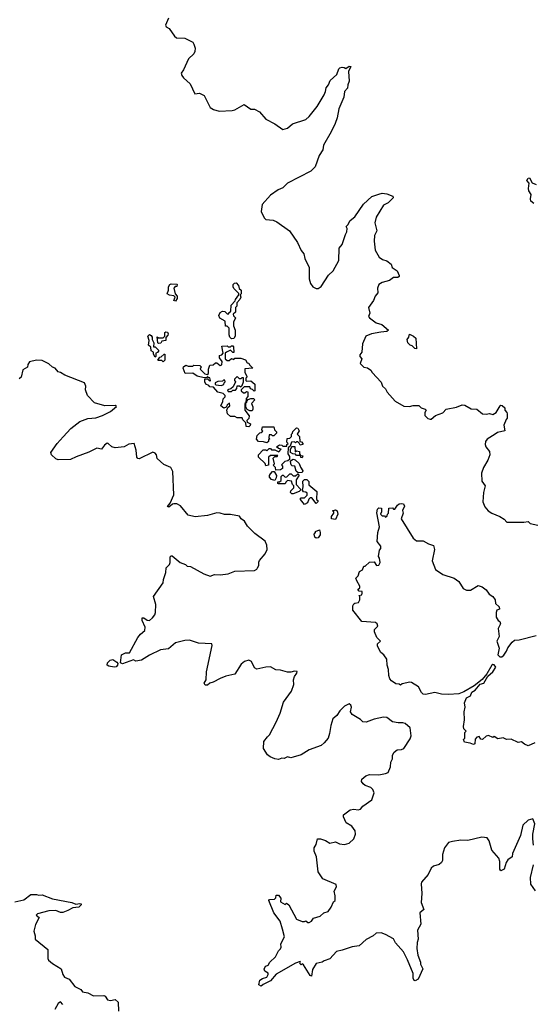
# Model space of a CAD drawing. Extents: x 2293139 to 2515392, y 824115 to 1006937.
# Tile 338 of 417: x 2438878 to 2443379, y 870405 to 879024. Entities that reach past the tile are written whole.
import ezdxf

# ---------------------------------------------------------------- set-up
doc = ezdxf.new("R2010")
doc.units = 0

msp = doc.modelspace()

# ---------------------------------------------------------------- linework, layer by layer
at = {"layer": '0CON10XD'}
for points in [[(2440182.2, 879037.8), (2440156.2, 878975), (2440162.3, 878962.3), (2440187, 878947), (2440235, 878880), (2440252.5, 878865), (2440325, 878862), (2440395, 878827.5), (2440405, 878810), (2440416.2, 878775), (2440413.3, 878745), (2440403.9, 878726.1), (2440357.7, 878682.3), (2440314.2, 878585.8), (2440293.3, 878555), (2440298.8, 878535), (2440314.4, 878514.4), (2440372.4, 878462.4), (2440414.1, 878374.1), (2440455, 878380), (2440495, 878360), (2440546.7, 878255), (2440577, 878237), (2440625, 878222.5), (2440740.8, 878229.2), (2440765, 878234), (2440845, 878280.8), (2440905, 878242), (2440935, 878240), (2440978.8, 878218.8), (2441035, 878153.8), (2441115, 878113.3), (2441185, 878064), (2441225, 878073.3), (2441268, 878112), (2441385, 878151.4), (2441415, 878176), (2441485, 878264), (2441545.7, 878365), (2441559.2, 878395), (2441562.7, 878427.3), (2441583.8, 878455), (2441598.3, 878491.7), (2441657.1, 878545), (2441675.7, 878594.3), (2441685, 878603.8), (2441705, 878609.2), (2441722.5, 878605), (2441735, 878597.5), (2441765, 878616.7), (2441780, 878615), (2441759.3, 878570.7), (2441766, 878485), (2441752.5, 878455), (2441750, 878425), (2441724, 878395), (2441718.1, 878345), (2441675.8, 878245), (2441660.6, 878165), (2441641.4, 878115), (2441608, 878042), (2441541.2, 877925), (2441533.8, 877885), (2441503.8, 877835), (2441466.7, 877735), (2441430.7, 877699.3), (2441225, 877593.8), (2441185, 877551.9), (2441144.6, 877535.4), (2441075, 877487.5), (2441004.3, 877405), (2440994.1, 877344.1), (2441019.7, 877289.7), (2441035, 877276.2), (2441099.7, 877269.7), (2441131.2, 877255), (2441243.3, 877175), (2441313.3, 877075), (2441346.2, 877005), (2441367.5, 876975), (2441375.6, 876935), (2441415.8, 876855), (2441415.8, 876755), (2441427.5, 876715), (2441446.7, 876685), (2441475, 876670), (2441495, 876670), (2441520.5, 876689.5), (2441583.3, 876786.7), (2441624, 876825), (2441674.2, 876915), (2441677.3, 877022.7), (2441705, 877057.5), (2441732, 877145), (2441744.1, 877165.9), (2441748.8, 877195), (2441740, 877215), (2441755, 877227.5), (2441774.4, 877265.6), (2441815, 877298.8), (2441890.5, 877409.5), (2441965, 877476.2), (2442025, 877498), (2442055, 877506.2), (2442095, 877500), (2442148.3, 877478.3), (2442150, 877465), (2442108.3, 877421.7), (2442065, 877400), (2442002, 877295), (2441991.2, 877245), (2442006.4, 877176.4), (2441988.8, 877135), (2441984.2, 877085), (2441993.3, 877006.7), (2442027.5, 876945), (2442056.1, 876926.1), (2442095, 876913.3), (2442133.3, 876885), (2442142.5, 876855), (2442185, 876826.7), (2442203.3, 876785), (2442202.5, 876775), (2442193.3, 876766.7), (2442155, 876766.2), (2442117.7, 876742.3), (2442055, 876724.2), (2442026.2, 876705), (2442014.2, 876675), (2442017.7, 876632.3), (2441993.8, 876605), (2441978, 876565), (2441934.2, 876505), (2441945.8, 876455), (2441936.2, 876425), (2441943.8, 876415), (2442001.7, 876371.7), (2442052.5, 876355), (2442110, 876305), (2442096.4, 876293.6), (2442042, 876288), (2441960, 876275), (2441912.5, 876255), (2441883, 876187), (2441876.4, 876113.6), (2441858.3, 876091.7), (2441860, 876075), (2441877.5, 876055), (2441862.5, 876015), (2441895, 875982.5), (2441925, 875977.5), (2441956.4, 875956.4), (2441967.5, 875935), (2442045, 875850), (2442057, 875817), (2442083, 875793), (2442097.5, 875765), (2442167.5, 875685), (2442245, 875640), (2442295, 875636.7), (2442327, 875647), (2442376.1, 875646.1), (2442396.4, 875626.4), (2442430, 875615), (2442440, 875605), (2442427.5, 875585), (2442428.3, 875558.3), (2442455, 875532.5), (2442475, 875526.7), (2442485, 875527.5), (2442521.7, 875558.3), (2442585, 875583.8), (2442615, 875616.2), (2442705, 875632), (2442755, 875653.8), (2442779.5, 875649.5), (2442835, 875617.5), (2442885, 875613.3), (2442935, 875573.3), (2442965, 875570), (2442995, 875576.7), (2443025, 875567.5), (2443052.5, 875585), (2443087.5, 875645), (2443095, 875650), (2443107, 875647), (2443130, 875625), (2443130, 875605), (2443147, 875587), (2443150, 875575), (2443150, 875535), (2443140, 875525), (2443120, 875475), (2443130, 875425), (2443065, 875410), (2443043.9, 875396.1)], [(2443382.5, 877415), (2443357.5, 877435), (2443353.3, 877455), (2443360, 877495), (2443341.2, 877525), (2443336.7, 877545), (2443341.7, 877591.7), (2443323.3, 877615), (2443335, 877637.5), (2443345, 877640), (2443370, 877595), (2443405, 877580)], [(2440245, 876560), (2440230, 876565), (2440240, 876595), (2440228.3, 876608.3), (2440192.5, 876612.5), (2440170, 876625), (2440182.5, 876655), (2440183, 876687), (2440193.6, 876706.4), (2440205, 876712.5), (2440255, 876710), (2440257.5, 876705), (2440255, 876690), (2440241.7, 876688.3), (2440230, 876675), (2440240, 876625), (2440257.5, 876605), (2440257.5, 876582.5), (2440245, 876560)], [(2440735, 876230), (2440720, 876245), (2440712.5, 876265), (2440712.5, 876325), (2440695, 876340), (2440681.7, 876341.7), (2440677.5, 876385), (2440631.7, 876411.7), (2440622.5, 876435), (2440635, 876460), (2440655, 876472.5), (2440675, 876470), (2440695, 876450), (2440710, 876450), (2440711.7, 876458.3), (2440728.3, 876471.7), (2440730, 876525), (2440767.5, 876562.5), (2440770, 876575), (2440800, 876615), (2440798.3, 876628.3), (2440755, 876670), (2440747.5, 876685), (2440750, 876705), (2440761.7, 876718.3), (2440775, 876720), (2440797, 876697), (2440801.7, 876671.7), (2440820, 876655), (2440820, 876625), (2440810, 876615), (2440816.7, 876595), (2440806.7, 876573.3), (2440780, 876545), (2440780, 876515), (2440770, 876505), (2440770, 876465), (2440750, 876445), (2440751.7, 876431.7), (2440770, 876415), (2440752.5, 876375), (2440752.5, 876345), (2440767.5, 876305), (2440766.7, 876255), (2440755, 876232.5), (2440735, 876230)], [(2440065, 876070), (2440050, 876095), (2440050, 876115), (2440030, 876125), (2440028.3, 876158.3), (2440007.5, 876175), (2440012.5, 876215), (2440000, 876255), (2440015, 876267.5), (2440030, 876260), (2440040, 876245), (2440040, 876225), (2440052.5, 876195), (2440051.7, 876161.7), (2440065, 876160), (2440097.5, 876127.5), (2440085, 876110), (2440070, 876105), (2440070, 876075), (2440065, 876070)], [(2440095, 876190), (2440090, 876195), (2440081.7, 876248.3), (2440095, 876240), (2440135, 876240), (2440150, 876255), (2440150, 876285), (2440158.3, 876291.7), (2440175, 876290), (2440180, 876275), (2440177, 876263), (2440158.3, 876241.7), (2440157.5, 876215), (2440125, 876210), (2440115, 876192.5), (2440095, 876190)], [(2442355, 876142.5), (2442340, 876145), (2442318.3, 876168.3), (2442300, 876175), (2442280, 876195), (2442272.5, 876225), (2442287.5, 876245), (2442295, 876270), (2442330, 876255), (2442350, 876235), (2442355, 876142.5)], [(2440885, 875460), (2440861.7, 875461.7), (2440860, 875495), (2440835, 875520), (2440828.3, 875538.3), (2440785, 875540), (2440765, 875550), (2440725, 875550), (2440700, 875575), (2440692.5, 875605), (2440701.7, 875628.3), (2440720, 875645), (2440717.5, 875667.5), (2440695, 875650), (2440688.3, 875631.7), (2440667, 875623), (2440640, 875645), (2440657, 875683), (2440660, 875705), (2440678.3, 875721.7), (2440680, 875735), (2440661.7, 875751.7), (2440615, 875762.5), (2440577, 875807), (2440545, 875810), (2440535, 875822.5), (2440510, 875835), (2440500, 875855), (2440501.7, 875878.3), (2440525, 875880), (2440545, 875860), (2440550, 875865), (2440545, 875890), (2440535, 875890), (2440525, 875900), (2440515, 875890), (2440495, 875890), (2440433.6, 875903.6), (2440395, 875930), (2440328.3, 875928.3), (2440310, 875975), (2440313.6, 875986.4), (2440335, 876000), (2440355, 875990), (2440395, 875992.5), (2440405, 876000), (2440456.4, 875996.4), (2440470, 875985), (2440460, 875965), (2440500, 875925), (2440521.7, 875918.3), (2440531.7, 875928.3), (2440533.3, 875965), (2440545, 876000), (2440575, 876002.5), (2440595, 876020), (2440605, 876020), (2440635, 875997.5), (2440648.3, 876001.7), (2440651.7, 876031.7), (2440630, 876065), (2440630, 876085), (2440648.3, 876091.7), (2440660, 876105), (2440650, 876165), (2440695, 876170), (2440705, 876160), (2440725, 876160), (2440735, 876170), (2440745, 876170), (2440751.7, 876161.7), (2440755, 876110), (2440745, 876110), (2440725, 876130), (2440690, 876115), (2440680, 876105), (2440680, 876055), (2440695, 876040), (2440715, 876040), (2440735, 876057.5), (2440755, 876050), (2440765, 876060), (2440815, 876062.5), (2440857, 876047), (2440871.7, 876021.7), (2440886.4, 876016.4), (2440891.7, 876001.7), (2440920, 875975), (2440851.7, 875968.3), (2440850, 875935), (2440870, 875905), (2440870, 875895), (2440860, 875885), (2440860, 875865), (2440865, 875860), (2440905, 875862.5), (2440940, 875835), (2440940, 875775), (2440931.7, 875771.7), (2440918.3, 875788.3), (2440901.7, 875791.7), (2440895, 875810), (2440845, 875810), (2440820, 875785), (2440820, 875775), (2440838.3, 875758.3), (2440851.7, 875758.3), (2440865, 875770), (2440877, 875767), (2440877.5, 875725), (2440863, 875707), (2440860, 875670), (2440870, 875675), (2440870, 875685), (2440881.7, 875698.3), (2440903, 875707), (2440927, 875707), (2440940, 875695), (2440910, 875665), (2440922.5, 875635), (2440922.5, 875615), (2440915, 875600), (2440895, 875600), (2440871.7, 875611.7), (2440860, 875635), (2440860, 875670), (2440850, 875665), (2440850, 875605), (2440890, 875555), (2440887, 875533), (2440870, 875515), (2440871.7, 875501.7), (2440900, 875485), (2440898.3, 875471.7), (2440885, 875460)], [(2440135, 876030), (2440125, 876040), (2440095, 876040), (2440090, 876045), (2440105, 876070), (2440118.3, 876071.7), (2440145, 876097.5), (2440150, 876095), (2440150, 876045), (2440135, 876030)], [(2441182.5, 871062.5), (2441162, 871132), (2441104, 871205), (2441062.5, 871315), (2441068.3, 871321.7), (2441110, 871325), (2441121.7, 871338.3), (2441125, 871360), (2441145, 871360), (2441167.5, 871335), (2441165, 871302.5), (2441205, 871280), (2441215, 871290), (2441237.5, 871275), (2441305, 871151.2), (2441355, 871130), (2441375, 871130), (2441387, 871137), (2441402.5, 871122.5), (2441415, 871120), (2441435, 871133.3), (2441451.7, 871158.3), (2441512.7, 871177.3), (2441543.3, 871205), (2441581.3, 871218.7), (2441607.1, 871255), (2441626.7, 871303.3), (2441642.5, 871315), (2441643.8, 871355), (2441634.2, 871395), (2441655.7, 871434.3), (2441651.2, 871455), (2441535, 871504.4), (2441492.5, 871565), (2441480.6, 871695), (2441460, 871745), (2441458.8, 871775), (2441476.7, 871805), (2441487, 871853), (2441513.9, 871853.9), (2441558.1, 871838.1), (2441595, 871816.7), (2441645, 871828.6), (2441680.5, 871810.5), (2441725, 871804.4), (2441765, 871816), (2441805, 871853.8), (2441821.4, 871895), (2441819.2, 871925), (2441788, 871965), (2441740, 871995), (2441716.2, 872045), (2441716.1, 872063.9), (2441775, 872108.8), (2441805, 872114), (2441845, 872107.5), (2441865, 872113.3), (2441885, 872140), (2441963.3, 872195), (2441984.3, 872255), (2441972, 872285), (2441955, 872303.8), (2441905, 872321.2), (2441888.8, 872335), (2441873.8, 872355), (2441876.2, 872375), (2441912.5, 872405), (2441945, 872418), (2442025, 872412.9), (2442084.2, 872424.2), (2442108.6, 872435), (2442127.5, 872485), (2442129.2, 872525), (2442146, 872555), (2442146, 872585), (2442159.1, 872610.9), (2442185, 872632), (2442225, 872634.2), (2442243.3, 872645), (2442300.7, 872729.3), (2442308.8, 872755), (2442298.8, 872825), (2442255, 872862.5), (2442235, 872870), (2442195, 872868), (2442145, 872876.7), (2442096.4, 872916.4), (2442065, 872918.8), (2441985, 872900), (2441915, 872873.8), (2441885, 872877.5), (2441865, 872897.5), (2441790.7, 872940.7), (2441777.5, 872965), (2441786.4, 873006.4), (2441780, 873025), (2441765, 873036.7), (2441723.3, 873015), (2441683.8, 872975), (2441657.5, 872932.5), (2441623.3, 872905), (2441603.8, 872845), (2441593.3, 872775), (2441580, 872735), (2441545.7, 872694.3), (2441519.1, 872670.9), (2441415, 872632.9), (2441345, 872590), (2441275, 872567.5), (2441255, 872563.3), (2441225, 872570), (2441195, 872557.5), (2441175, 872560), (2441145, 872546.7), (2441113, 872553), (2441072.3, 872572.3), (2441049.5, 872589.5), (2441013.8, 872645), (2441017.5, 872705), (2441050, 872745), (2441066.7, 872765), (2441126, 872875), (2441162, 872955), (2441190.9, 873049.1), (2441261.2, 873145), (2441280, 873205), (2441276.7, 873245), (2441286.4, 873273.6), (2441307.5, 873305), (2441308.3, 873318.3), (2441285, 873322.5), (2441255, 873313.3), (2441223.6, 873313.6), (2441165, 873330), (2441123, 873333), (2441075, 873360), (2441035, 873356.7), (2440955, 873337.5), (2440935, 873350), (2440910, 873405), (2440885, 873416.7), (2440847.5, 873405), (2440818.8, 873381.2), (2440765, 873293.8), (2440685, 873278), (2440635, 873258), (2440575, 873223.8), (2440545, 873217.5), (2440525, 873200), (2440505, 873200), (2440495.7, 873215), (2440513.3, 873245), (2440514, 873315), (2440566.2, 873545), (2440560.7, 873560.7), (2440445, 873566.7), (2440365, 873593.8), (2440325, 873590), (2440245, 873570), (2440183.6, 873516.4), (2440112.3, 873507.7), (2440015, 873460), (2439945, 873417.5), (2439895, 873410), (2439875, 873420), (2439780, 873385), (2439762.9, 873392.9), (2439771.2, 873465), (2439805, 873480.8), (2439839.5, 873480.5), (2439914, 873615), (2439935.8, 873644.2), (2439973.9, 873676.1), (2439978, 873705), (2439950.9, 873765), (2439952.2, 873787.8), (2439965, 873788), (2439995, 873767.1), (2440015, 873764), (2440043.2, 873786.8), (2440062, 873815), (2440068.8, 873835), (2440072.5, 873905), (2440050, 873975), (2440136.7, 874095), (2440137.5, 874125), (2440160, 874185), (2440162.5, 874225), (2440190, 874255), (2440196.7, 874273.3), (2440198.3, 874321.7), (2440205, 874330), (2440215, 874330), (2440285, 874272.5), (2440330, 874255), (2440345, 874240), (2440375, 874237.5), (2440492.3, 874172.3), (2440546.4, 874153.6), (2440585, 874166.7), (2440636.2, 874163.8), (2440705, 874172.5), (2440763.9, 874196.1), (2440935, 874203.8), (2440955, 874213.3), (2440963.6, 874226.4), (2440972.5, 874245), (2440972.5, 874275), (2440979.3, 874290.7), (2441030.7, 874349.3), (2441046.7, 874385), (2441043, 874423), (2441029.3, 874459.3), (2440937.5, 874525), (2440875, 874590), (2440847.5, 874635), (2440820, 874655), (2440805, 874677.5), (2440725, 874692.5), (2440672, 874692), (2440634.6, 874704.6), (2440605, 874707.1), (2440525, 874684.5), (2440415, 874671.5), (2440355, 874687.5), (2440287.8, 874767.8), (2440256.7, 874785), (2440230, 874785), (2440216, 874784), (2440185, 874756.7), (2440173.8, 874763.8), (2440196.7, 874793.3), (2440228.2, 874865), (2440220, 875070), (2440202.7, 875102.7), (2440141.4, 875131.4), (2440082.3, 875182.3), (2440076.2, 875215), (2440065, 875230), (2440045, 875237.5), (2439925, 875178.8), (2439913.6, 875183.6), (2439905.9, 875195.9), (2439900, 875255), (2439880, 875315), (2439835, 875307.5), (2439795, 875284), (2439715, 875277.1), (2439685, 875286), (2439655, 875313.8), (2439645, 875316), (2439620.3, 875299.7), (2439595, 875263.3), (2439555, 875273.8), (2439485, 875238), (2439372.7, 875197.3), (2439325, 875173.3), (2439215, 875172.5), (2439195, 875180), (2439156.7, 875215), (2439150, 875235), (2439206.7, 875315), (2439258.3, 875371.7), (2439326.7, 875445), (2439405, 875506.2), (2439475, 875532), (2439545, 875539.4), (2439605, 875558.6), (2439675, 875594.3), (2439727.5, 875637.5), (2439715, 875647.5), (2439625, 875643.3), (2439535, 875670), (2439472.5, 875735), (2439453.6, 875783.6), (2439457.5, 875815), (2439446.4, 875846.4), (2439275, 875912.5), (2439236.7, 875936.7), (2439215, 875942.5), (2439190, 875975), (2439165, 875982.5), (2439135, 876012.5), (2439075, 876040), (2439025, 876042.5), (2438965, 876030), (2438950, 876005), (2438946.7, 875983.3), (2438905, 875960), (2438890, 875895), (2438875, 875880)], [(2440735, 875770), (2440745, 875780), (2440768.3, 875781.7), (2440780, 875795), (2440785, 875820), (2440805, 875820), (2440815, 875810), (2440828.3, 875821.7), (2440840, 875855), (2440838.3, 875888.3), (2440825, 875890), (2440815, 875880), (2440805, 875880), (2440785, 875900), (2440761.7, 875878.3), (2440760, 875865), (2440770, 875855), (2440748.3, 875811.7), (2440728.3, 875791.7), (2440700, 875785), (2440705, 875770), (2440735, 875770)], [(2440645, 875822.5), (2440668.3, 875831.7), (2440670, 875845), (2440680, 875855), (2440675, 875870), (2440665, 875870), (2440655, 875860), (2440615, 875857.5), (2440590, 875845), (2440590, 875835), (2440598.3, 875828.3), (2440645, 875822.5)], [(2441045, 875320), (2441015, 875330), (2440971.7, 875331.7), (2440952.5, 875352.5), (2440960, 875385), (2440981.7, 875408.3), (2440995, 875410), (2441008.3, 875421.7), (2441000, 875435), (2441005, 875460), (2441105, 875460), (2441110, 875435), (2441130, 875415), (2441130, 875405), (2441105, 875380), (2441095, 875380), (2441085, 875390), (2441065, 875390), (2441062.5, 875365), (2441070, 875355), (2441060, 875345), (2441058.3, 875331.7), (2441045, 875320)], [(2441121.7, 875081.7), (2441120, 875105), (2441100, 875125), (2441110, 875135), (2441100, 875185), (2441115, 875200), (2441135, 875200), (2441140, 875210), (2441075, 875210), (2441060, 875195), (2441060, 875125), (2441035, 875120), (2441028.3, 875138.3), (2440970, 875195), (2440970, 875215), (2441011.7, 875258.3), (2441035, 875260), (2441045, 875250), (2441065, 875270), (2441075, 875270), (2441085, 875260), (2441115, 875260), (2441148.3, 875241.7), (2441170, 875265), (2441145, 875270), (2441130, 875285), (2441155, 875302.5), (2441175, 875300), (2441185, 875290), (2441218.3, 875291.7), (2441220, 875305), (2441230, 875315), (2441220, 875325), (2441221.7, 875358.3), (2441245, 875360), (2441260, 875375), (2441260, 875395), (2441270, 875405), (2441271.7, 875418.3), (2441305, 875450), (2441315, 875447.5), (2441327.5, 875425), (2441310, 875395), (2441330, 875375), (2441331.7, 875331.7), (2441348.3, 875328.3), (2441360, 875315), (2441360, 875305), (2441335, 875300), (2441328.3, 875318.3), (2441315, 875330), (2441305, 875330), (2441295, 875320), (2441285, 875330), (2441260, 875325), (2441248.3, 875291.7), (2441230, 875275), (2441227.5, 875225), (2441241.7, 875201.7), (2441242.5, 875175), (2441227, 875163), (2441203, 875157), (2441171.7, 875128.3), (2441180, 875115), (2441180, 875095), (2441165, 875082.5), (2441121.7, 875081.7)], [(2443043.9, 875396.1), (2442975, 875353.3), (2442959.5, 875330.5), (2442956.2, 875305), (2442962, 875285), (2442994, 875245), (2442997.5, 875215), (2442981.2, 875168.8), (2442943.8, 875105), (2442926.2, 875055), (2442928, 874985), (2442955.8, 874945), (2442942, 874885), (2442936.7, 874805), (2442955, 874760), (2442983.9, 874723.9), (2443015, 874703.3), (2443086.1, 874676.1), (2443125, 874652.5), (2443146.7, 874626.7), (2443295, 874624.2), (2443335, 874630), (2443352.5, 874615), (2443419.5, 874599.5)], [(2441355, 875190), (2441341.7, 875191.7), (2441340, 875210), (2441305, 875210), (2441295, 875220), (2441272.5, 875222.5), (2441250, 875235), (2441250, 875265), (2441260, 875275), (2441261.7, 875288.3), (2441288.3, 875288.3), (2441291.7, 875241.7), (2441305, 875250), (2441330, 875245), (2441330, 875225), (2441340, 875210), (2441360, 875205), (2441355, 875190)], [(2441318.3, 875058.3), (2441301.7, 875071.7), (2441290, 875115), (2441265, 875120), (2441258.3, 875128.3), (2441252.5, 875157.5), (2441260.7, 875169.3), (2441275, 875177.5), (2441291.7, 875171.7), (2441328.3, 875138.3), (2441338.3, 875108.3), (2441360, 875075), (2441355, 875060), (2441318.3, 875058.3)], [(2441115, 874990), (2441085, 875000), (2441068.3, 875018.3), (2441067.5, 875035), (2441075, 875050), (2441095, 875070), (2441108.3, 875068.3), (2441130, 875035), (2441127, 875013), (2441115, 874990)], [(2441275, 874872.5), (2441263, 874873), (2441252.5, 874885), (2441255, 874900), (2441280, 874925), (2441280, 874945), (2441270, 874955), (2441260, 874985), (2441225, 874990), (2441210, 874975), (2441205, 874960), (2441145, 874960), (2441140, 874965), (2441141.7, 874978.3), (2441155, 874980), (2441168.3, 874991.7), (2441170, 875025), (2441181.7, 875038.3), (2441188.3, 875038.3), (2441205, 875020), (2441218.3, 875021.7), (2441245, 875050), (2441258.3, 875048.3), (2441275, 875032.5), (2441295, 875030), (2441315, 875050), (2441328.3, 875038.3), (2441300, 874995), (2441300, 874955), (2441340, 874915), (2441340, 874905), (2441327, 874893), (2441275, 874872.5)], [(2441375, 874780), (2441340, 874825), (2441340, 874835), (2441345, 874840), (2441375, 874840), (2441397, 874863), (2441398.3, 874878.3), (2441387, 874887), (2441365, 874890), (2441357.5, 874905), (2441362.5, 874935), (2441360, 874985), (2441375, 875000), (2441395, 875000), (2441411.7, 874981.7), (2441412.5, 874952.5), (2441482.5, 874895), (2441480, 874825), (2441490, 874815), (2441490, 874805), (2441475, 874790), (2441438.3, 874838.3), (2441425, 874840), (2441411.7, 874828.3), (2441400, 874795), (2441375, 874780)], [(2443391.2, 872695), (2443335, 872668), (2443301.1, 872681.1), (2443275, 872703.3), (2443245, 872696.7), (2443185, 872726.7), (2443145, 872722.5), (2443115, 872737.5), (2443069.3, 872729.3), (2443035, 872750), (2443025, 872740), (2442985, 872757.5), (2442966.4, 872753.6), (2442935, 872722.5), (2442920, 872725), (2442905, 872750), (2442885, 872742.5), (2442870, 872725), (2442866.7, 872685), (2442855, 872678.8), (2442825, 872691.2), (2442775, 872700), (2442768.3, 872721.7), (2442780, 872735), (2442780, 872785), (2442790, 872795), (2442770, 872815), (2442766.4, 872836.4), (2442776, 872895), (2442772.9, 872965), (2442781.2, 873005), (2442776.2, 873045), (2442795, 873086.7), (2442830, 873105), (2442841.7, 873138.3), (2442868.8, 873155), (2442913.6, 873206.4), (2442946, 873215), (2442981.9, 873278.1), (2443025, 873315.7), (2443049.2, 873355), (2443035, 873375.7), (2443025, 873379.4), (2443015, 873374.2), (2442971.4, 873298.6), (2442931.4, 873248.6), (2442861.7, 873191.7), (2442770.6, 873139.4), (2442725, 873123.3), (2442635, 873116.7), (2442575, 873119.2), (2442515, 873134.6), (2442435, 873115.6), (2442415, 873120.8), (2442398.8, 873135), (2442374.2, 873184.2), (2442311.7, 873221.7), (2442296.4, 873223.6), (2442230.7, 873209.3), (2442215, 873200), (2442205, 873207.5), (2442175, 873210.8), (2442135, 873235.7), (2442121.8, 873255), (2442113.5, 873283.5), (2442110, 873335), (2442098, 873375), (2442096.7, 873425), (2442070, 873465), (2442044, 873484), (2442015, 873540), (2442015, 873560), (2442040, 873585), (2442006.4, 873616.4), (2441987.5, 873665), (2441987.5, 873685), (2442017.5, 873715), (2442010, 873735), (2441995, 873747.5), (2441875, 873756.7), (2441796.7, 873855), (2441797, 873893), (2441805, 873910), (2441815, 873917.5), (2441846.4, 873923.6), (2441860, 873945), (2441860, 873975), (2441850, 873985), (2441875, 873990), (2441880, 874005), (2441878.3, 874018.3), (2441853, 874023), (2441842.5, 874035), (2441858.3, 874051.7), (2441860, 874065), (2441832, 874112), (2441822.5, 874135), (2441843.6, 874156.4), (2441857, 874193), (2441883, 874207), (2441895, 874240), (2441905, 874240), (2441945, 874276.2), (2441985, 874277.5), (2442005, 874247.5), (2442025, 874250), (2442036.7, 874273.3), (2442031.7, 874311.7), (2442023.3, 874325), (2442030.7, 874379.3), (2442042.5, 874395), (2442042.5, 874415), (2442010, 874455), (2442016.2, 874535), (2442032.5, 874585), (2442006.4, 874706.4), (2442015, 874740), (2442025, 874750), (2442048.3, 874748.3), (2442050, 874715), (2442040, 874695), (2442055, 874680), (2442075, 874680), (2442085, 874670), (2442098.3, 874681.7), (2442100, 874695), (2442110, 874705), (2442111.7, 874748.3), (2442145, 874750), (2442155, 874740), (2442165, 874740), (2442190, 874775), (2442205, 874786.2), (2442225, 874790), (2442242.5, 874785), (2442250, 874765), (2442233, 874727), (2442237.5, 874705), (2442222.5, 874655), (2442327.5, 874485), (2442355, 874463.3), (2442415, 874462.5), (2442460, 874435), (2442505, 874420), (2442513.3, 874385), (2442493.9, 874286.1), (2442521.2, 874211.2), (2442585, 874167.1), (2442686, 874134), (2442726.7, 874105), (2442765.4, 874045.4), (2442795, 874029.4), (2442829.7, 874030.3), (2442895, 874071.4), (2442930.7, 874060.7), (2442965, 874032.5), (2442992.5, 873995), (2443023.3, 873975), (2443043.3, 873945), (2443046.7, 873915), (2443081.2, 873885), (2443082.5, 873865), (2443060, 873855), (2443052.5, 873835), (2443053.3, 873795), (2443072.5, 873765), (2443086.7, 873755), (2443091.2, 873735), (2443070, 873695), (2443080, 873625), (2443060, 873585), (2443081.2, 873521.2), (2443069.1, 873465), (2443085, 873447.3), (2443103, 873447), (2443119.5, 873460.5), (2443142.9, 873495), (2443155, 873526.2), (2443195, 873576.2), (2443215, 873592), (2443255, 873595.6), (2443405, 873634.3)], [(2441645, 874647.5), (2441610, 874655), (2441610, 874675), (2441630, 874705), (2441630, 874715), (2441620, 874725), (2441645, 874732.5), (2441660, 874725), (2441667.5, 874695), (2441645, 874647.5)], [(2441475, 874486.7), (2441463.6, 874493.6), (2441458.3, 874521.7), (2441470, 874535), (2441470, 874545), (2441505, 874557.5), (2441512.5, 874535), (2441510, 874515), (2441495, 874487.5), (2441475, 874486.7)], [(2439705, 873356.9), (2439660, 873365), (2439646.2, 873375), (2439649.2, 873395), (2439671.8, 873418.2), (2439695, 873424.4), (2439729.4, 873399.4), (2439737, 873387), (2439736.5, 873373.5), (2439725, 873360.5), (2439705, 873356.9)], [(2443379.3, 871799.3), (2443376.2, 871855), (2443376.2, 871895), (2443391.2, 871985), (2443375, 872030), (2443335, 872017.5), (2443286.4, 871973.6), (2443267.3, 871882.7), (2443196.7, 871725), (2443193.3, 871695), (2443155, 871670), (2443140, 871645), (2443125, 871587.5), (2443095, 871572.5), (2443087, 871587), (2443086.2, 871655), (2443076.7, 871685), (2443016.7, 871755), (2442993.3, 871835), (2442975, 871862.5), (2442927, 871867), (2442805, 871837.5), (2442745, 871842.5), (2442670.7, 871829.3), (2442635, 871820), (2442600, 871775), (2442584, 871715), (2442583.3, 871665), (2442575, 871647.5), (2442555, 871630), (2442505, 871613.3), (2442485, 871597.5), (2442457.3, 871542.7), (2442400, 871475), (2442395, 871460), (2442401.2, 871375), (2442396.7, 871295), (2442420, 871235), (2442383.6, 871206.4), (2442393, 871107), (2442363.3, 871055), (2442370, 870975), (2442360, 870945), (2442357.5, 870895), (2442367.5, 870835), (2442391.2, 870775), (2442390, 870755), (2442411.2, 870715), (2442370, 870625), (2442345, 870610), (2442334.5, 870614.5), (2442327.1, 870635), (2442325.8, 870675.8), (2442277.1, 870795), (2442241.4, 870865), (2442171.8, 870941.8), (2442155, 870977.1), (2442085, 871016), (2442045, 871030), (2442002.3, 871027.7), (2441976.1, 871003.9), (2441915, 870973.3), (2441853.6, 870916.4), (2441790.7, 870909.3), (2441705, 870877.5), (2441655, 870867.5), (2441595, 870803.3), (2441545, 870786.7), (2441530, 870775), (2441475, 870762.5), (2441445, 870710), (2441435, 870652.5), (2441425, 870657.5), (2441365, 870750), (2441355, 870760), (2441345, 870750), (2441331.7, 870761.7), (2441340, 870775), (2441335, 870780), (2441295, 870766.2), (2441125, 870670), (2441075, 870611.2), (2441011.2, 870578.8), (2440995, 870564), (2440973.3, 870575), (2440982.5, 870615), (2441005, 870632), (2441045, 870643.3), (2441055.8, 870665), (2441055, 870677.5), (2441026.4, 870696.4), (2441021.2, 870711.2), (2441025, 870727.5), (2441035, 870740), (2441055, 870747.5), (2441070, 870775), (2441119.3, 870820.7), (2441145, 870872.5), (2441165, 870890), (2441170, 870905), (2441167.5, 870935), (2441198.8, 870995), (2441182.5, 871062.5)], [(2443398.3, 871398.3), (2443355.9, 871455.9), (2443353.8, 871515), (2443379.2, 871625)], [(2438835, 871302), (2438915, 871320), (2438975, 871366.7), (2439025, 871366.7), (2439045, 871360), (2439075, 871362.5), (2439165, 871327.5), (2439335, 871296), (2439370.7, 871280.7), (2439405, 871288.8), (2439417.5, 871285), (2439417.5, 871275), (2439395.9, 871254.1), (2439345, 871250), (2439300, 871225), (2439255, 871210), (2439235, 871207.5), (2439195, 871226), (2439135, 871222.9), (2439034.3, 871195.7), (2439023.8, 871185), (2439050, 871165), (2439016.2, 871105), (2439001.2, 871045), (2439012.5, 871005), (2439012.5, 870975), (2439124, 870885), (2439125.6, 870805), (2439131.2, 870791.2), (2439165, 870762.9), (2439242.5, 870715)], [(2439242.5, 870715), (2439255.6, 870665), (2439271.5, 870641.5), (2439312.5, 870625), (2439360.5, 870560.5), (2439413.6, 870533.6), (2439430, 870515), (2439475, 870504), (2439525, 870479.2), (2439615, 870481.2), (2439626.7, 870475), (2439647.5, 870445), (2439675, 870438.8), (2439715, 870446.2), (2439741.2, 870425), (2439743.8, 870345)], [(2439255, 870402.5), (2439235, 870427.5), (2439215, 870412.5), (2439185, 870360)]]:
    msp.add_lwpolyline(points, dxfattribs=at)

doc.saveas('drawing.dxf')
